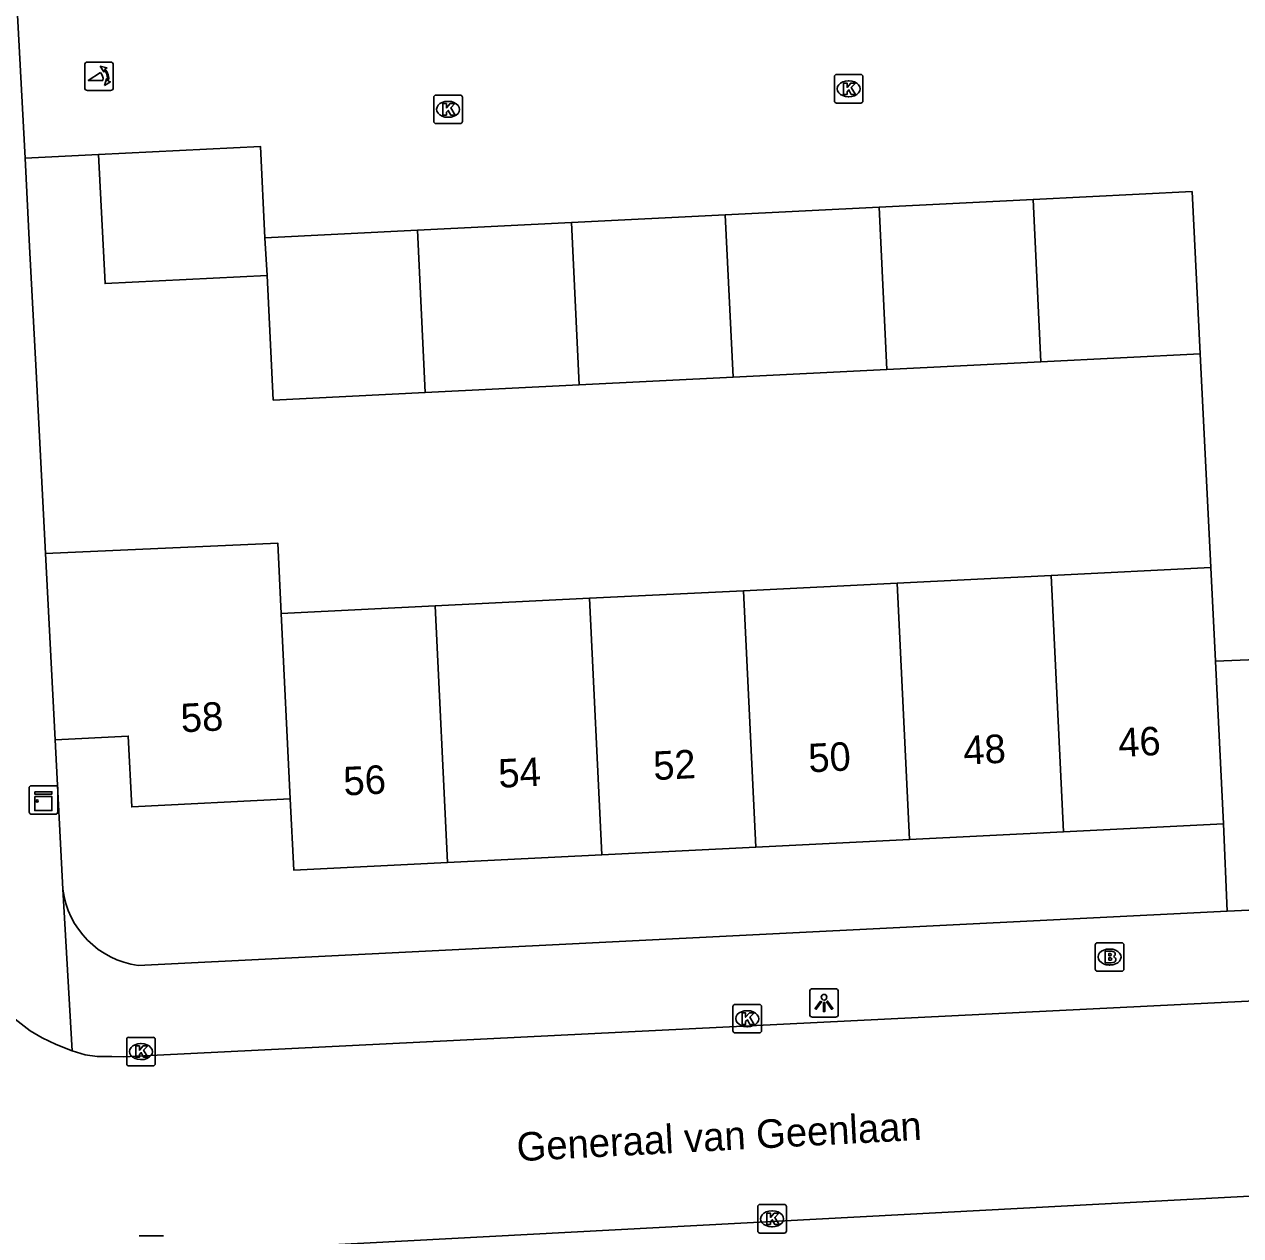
# Model space of a CAD drawing. Extents: x 161084 to 161928, y 385355 to 386522.
# Drawn here: x 161331.43 to 161374.04, y 386008.9 to 386051.34 of the extents above; entities that cross this region are included whole.
import ezdxf

# ---------------------------------------------------------------- set-up
doc = ezdxf.new("R2010")
doc.units = 0
for name, color, linetype in [('IMGEO_Brandkraan', 7, 'Continuous'), ('IMGEO_Kast', 7, 'Continuous'), ('IMGEO_Kolk', 7, 'Continuous'), ('IMGEO_Lichtpunt', 7, 'Continuous'), ('IMGEO_Muur', 7, 'Continuous'), ('IMGEO_Openbare_ruimte_label', 7, 'Continuous'), ('IMGEO_Pand', 7, 'Continuous'), ('IMGEO_Pand_nummerreeks', 7, 'Continuous'), ('IMGEO_Poller', 7, 'Continuous'), ('IMGEO_Rijbaan_lokaal_open', 7, 'Continuous'), ('IMGEO_Voetpad_open', 7, 'Continuous')]:
    doc.layers.add(name, color=color, linetype=linetype)

msp = doc.modelspace()

# ---------------------------------------------------------------- linework, layer by layer
at = {"layer": 'IMGEO_Brandkraan'}
for p, q in [((161369.022, 386019.164), (161369.874, 386019.164)), ((161368.947, 386018.238), (161368.947, 386019.09)), ((161369.435, 386018.944), (161369.46, 386018.944)), ((161369.948, 386019.09), (161369.948, 386018.238)), ((161369.458, 386018.384), (161369.433, 386018.384)), ((161369.874, 386018.164), (161369.022, 386018.164))]:
    msp.add_line(p, q, dxfattribs=at)
for points in [[(161369.022, 386019.164), (161369.874, 386019.164)], [(161368.947, 386018.238), (161368.947, 386019.09)], [(161369.295, 386018.864), (161369.295, 386018.464), (161369.508, 386018.464)], [(161369.526, 386018.864), (161369.295, 386018.864)], [(161369.474, 386018.783), (161369.42, 386018.783), (161369.42, 386018.707)], [(161369.42, 386018.707), (161369.473, 386018.707)], [(161369.948, 386019.09), (161369.948, 386018.238)], [(161369.482, 386018.631), (161369.42, 386018.631), (161369.42, 386018.55)], [(161369.42, 386018.55), (161369.482, 386018.55)], [(161369.874, 386018.164), (161369.022, 386018.164)]]:
    msp.add_lwpolyline(points, dxfattribs=at)
for centre, radius, start, end in [((161369.024, 386019.088), 0.0765, 91.552, 178.448), ((161369.024, 386019.088), 0.0765, 91.552, 178.448), ((161369.872, 386019.088), 0.0765, 1.552, 88.448), ((161369.872, 386019.088), 0.0765, 1.552, 88.448), ((161369.475, 386018.745), 0.0379, 267.8285, 90.9355), ((161369.53, 386018.719), 0.145, 59.4692, 91.5367), ((161369.555, 386018.766), 0.0922, 285.5137, 58.1501), ((161369.483, 386018.59), 0.0404, 269.8759, 90.5077), ((161369.514, 386018.715), 0.251, 268.6676, 293.5347), ((161369.56, 386018.574), 0.105, 301.3115, 78.989), ((161369.024, 386018.24), 0.0765, 181.552, 268.448), ((161369.024, 386018.24), 0.0765, 181.552, 268.448), ((161369.872, 386018.24), 0.0765, 271.552, 358.448), ((161369.872, 386018.24), 0.0765, 271.552, 358.448)]:
    msp.add_arc(centre, radius, start, end, dxfattribs=at)
for centre, major_axis, ratio, start_param, end_param in [((161369.434, 386018.664), (-0.387, 0.002), 0.722429, 4.712389, 7.853982), ((161369.459, 386018.664), (-0.39, 0.002), 0.717154, 1.570796, 4.712389)]:
    msp.add_ellipse(centre, major_axis=major_axis, ratio=ratio, start_param=start_param, end_param=end_param, dxfattribs=at)
at = {"layer": 'IMGEO_Kast'}
for p, q in [((161331.68, 386024.666), (161332.521, 386024.666)), ((161332.521, 386024.666), (161331.68, 386024.666)), ((161331.605, 386023.741), (161331.605, 386024.582)), ((161331.605, 386024.582), (161331.605, 386023.741)), ((161332.605, 386024.591), (161332.605, 386023.75)), ((161332.605, 386023.75), (161332.605, 386024.591)), ((161332.53, 386023.666), (161331.689, 386023.666)), ((161331.689, 386023.666), (161332.53, 386023.666))]:
    msp.add_line(p, q, dxfattribs=at)
for points in [[(161331.8, 386024.456), (161332.4, 386024.456), (161332.4, 386024.371), (161331.8, 386024.371), (161331.8, 386024.456)], [(161331.8, 386024.281), (161332.4, 386024.281), (161332.4, 386023.792), (161331.8, 386023.792), (161331.8, 386024.281)]]:
    msp.add_lwpolyline(points, dxfattribs=at)
msp.add_circle((161331.884, 386024.13), 0.0377, dxfattribs=at)
for centre, start, end in [((161331.683, 386024.588), 92.4484, 184.2845), ((161331.683, 386024.588), 92.4484, 184.2845), ((161332.527, 386024.588), 2.4484, 94.2845), ((161332.527, 386024.588), 2.4484, 94.2845), ((161331.683, 386023.744), 182.4484, 274.2845), ((161331.683, 386023.744), 182.4484, 274.2845), ((161332.527, 386023.744), 272.4484, 4.2845), ((161332.527, 386023.744), 272.4484, 4.2845)]:
    msp.add_arc(centre, 0.0779, start, end, dxfattribs=at)
at = {"layer": 'IMGEO_Kolk'}
for p, q in [((161359.807, 386048.653), (161359.807, 386049.505)), ((161359.882, 386049.579), (161360.734, 386049.579)), ((161360.808, 386049.505), (161360.808, 386048.653)), ((161360.295, 386049.359), (161360.32, 386049.359)), ((161345.776, 386047.932), (161345.776, 386048.784)), ((161345.851, 386048.858), (161346.703, 386048.858)), ((161346.264, 386048.638), (161346.289, 386048.638)), ((161346.777, 386048.784), (161346.777, 386047.932)), ((161360.734, 386048.579), (161359.882, 386048.579)), ((161360.318, 386048.799), (161360.293, 386048.799)), ((161346.703, 386047.858), (161345.851, 386047.858)), ((161346.287, 386048.078), (161346.262, 386048.078)), ((161356.331, 386017.004), (161357.183, 386017.004)), ((161356.256, 386016.078), (161356.256, 386016.93)), ((161356.744, 386016.784), (161356.769, 386016.784)), ((161357.257, 386016.93), (161357.257, 386016.078)), ((161356.767, 386016.224), (161356.742, 386016.224)), ((161335.019, 386014.924), (161335.019, 386015.776)), ((161335.094, 386015.85), (161335.946, 386015.85)), ((161336.02, 386015.776), (161336.02, 386014.924)), ((161357.183, 386016.004), (161356.331, 386016.004)), ((161335.507, 386015.63), (161335.532, 386015.63)), ((161335.53, 386015.07), (161335.505, 386015.07)), ((161335.946, 386014.85), (161335.094, 386014.85)), ((161357.125, 386009.069), (161357.125, 386009.921)), ((161357.2, 386009.995), (161358.052, 386009.995)), ((161357.613, 386009.775), (161357.638, 386009.775)), ((161358.126, 386009.921), (161358.126, 386009.069)), ((161335.458, 386008.902), (161336.31, 386008.902)), ((161358.052, 386008.995), (161357.2, 386008.995)), ((161357.636, 386009.215), (161357.611, 386009.215))]:
    msp.add_line(p, q, dxfattribs=at)
for points in [[(161359.807, 386048.653), (161359.807, 386049.505)], [(161359.882, 386049.579), (161360.734, 386049.579)], [(161360.808, 386049.505), (161360.808, 386048.653)], [(161360.128, 386049.279), (161360.251, 386049.279), (161360.251, 386049.128), (161360.381, 386049.279), (161360.545, 386049.279), (161360.399, 386049.128), (161360.552, 386048.879), (161360.4, 386048.879), (161360.315, 386049.043), (161360.251, 386048.976), (161360.251, 386048.879), (161360.128, 386048.879), (161360.128, 386049.279)], [(161345.776, 386047.932), (161345.776, 386048.784)], [(161345.851, 386048.858), (161346.703, 386048.858)], [(161346.097, 386048.558), (161346.22, 386048.558), (161346.22, 386048.407), (161346.35, 386048.558), (161346.514, 386048.558), (161346.368, 386048.407), (161346.521, 386048.158), (161346.369, 386048.158), (161346.284, 386048.322), (161346.22, 386048.255), (161346.22, 386048.158), (161346.097, 386048.158), (161346.097, 386048.558)], [(161346.777, 386048.784), (161346.777, 386047.932)], [(161360.734, 386048.579), (161359.882, 386048.579)], [(161346.703, 386047.858), (161345.851, 386047.858)], [(161356.331, 386017.004), (161357.183, 386017.004)], [(161356.256, 386016.078), (161356.256, 386016.93)], [(161356.577, 386016.704), (161356.7, 386016.704), (161356.7, 386016.553), (161356.83, 386016.704), (161356.994, 386016.704), (161356.848, 386016.553), (161357.001, 386016.304), (161356.849, 386016.304), (161356.764, 386016.468), (161356.7, 386016.401), (161356.7, 386016.304), (161356.577, 386016.304), (161356.577, 386016.704)], [(161357.257, 386016.93), (161357.257, 386016.078)], [(161335.019, 386014.924), (161335.019, 386015.776)], [(161335.094, 386015.85), (161335.946, 386015.85)], [(161336.02, 386015.776), (161336.02, 386014.924)], [(161357.183, 386016.004), (161356.331, 386016.004)], [(161335.34, 386015.55), (161335.463, 386015.55), (161335.463, 386015.399), (161335.593, 386015.55), (161335.757, 386015.55), (161335.611, 386015.399), (161335.764, 386015.15), (161335.612, 386015.15), (161335.527, 386015.314), (161335.463, 386015.247), (161335.463, 386015.15), (161335.34, 386015.15), (161335.34, 386015.55)], [(161335.946, 386014.85), (161335.094, 386014.85)], [(161357.125, 386009.069), (161357.125, 386009.921)], [(161357.2, 386009.995), (161358.052, 386009.995)], [(161358.126, 386009.921), (161358.126, 386009.069)], [(161357.446, 386009.695), (161357.569, 386009.695), (161357.569, 386009.544), (161357.699, 386009.695), (161357.863, 386009.695), (161357.717, 386009.544), (161357.87, 386009.295), (161357.718, 386009.295), (161357.633, 386009.459), (161357.569, 386009.392), (161357.569, 386009.295), (161357.446, 386009.295), (161357.446, 386009.695)], [(161335.458, 386008.902), (161336.31, 386008.902)], [(161358.052, 386008.995), (161357.2, 386008.995)]]:
    msp.add_lwpolyline(points, dxfattribs=at)
for centre, start, end in [((161359.884, 386049.503), 91.552, 178.448), ((161359.884, 386049.503), 91.552, 178.448), ((161360.732, 386049.503), 1.552, 88.448), ((161360.732, 386049.503), 1.552, 88.448), ((161345.853, 386048.782), 91.552, 178.448), ((161345.853, 386048.782), 91.552, 178.448), ((161346.701, 386048.782), 1.552, 88.448), ((161346.701, 386048.782), 1.552, 88.448), ((161359.884, 386048.655), 181.552, 268.448), ((161359.884, 386048.655), 181.552, 268.448), ((161360.732, 386048.655), 271.552, 358.448), ((161360.732, 386048.655), 271.552, 358.448), ((161345.853, 386047.934), 181.552, 268.448), ((161345.853, 386047.934), 181.552, 268.448), ((161346.701, 386047.934), 271.552, 358.448), ((161346.701, 386047.934), 271.552, 358.448), ((161356.333, 386016.928), 91.552, 178.448), ((161356.333, 386016.928), 91.552, 178.448), ((161357.181, 386016.928), 1.552, 88.448), ((161357.181, 386016.928), 1.552, 88.448), ((161335.096, 386015.774), 91.552, 178.448), ((161335.096, 386015.774), 91.552, 178.448), ((161335.944, 386015.774), 1.552, 88.448), ((161335.944, 386015.774), 1.552, 88.448), ((161356.333, 386016.08), 181.552, 268.448), ((161356.333, 386016.08), 181.552, 268.448), ((161357.181, 386016.08), 271.552, 358.448), ((161357.181, 386016.08), 271.552, 358.448), ((161335.096, 386014.926), 181.552, 268.448), ((161335.096, 386014.926), 181.552, 268.448), ((161335.944, 386014.926), 271.552, 358.448), ((161335.944, 386014.926), 271.552, 358.448), ((161357.202, 386009.919), 91.552, 178.448), ((161357.202, 386009.919), 91.552, 178.448), ((161358.05, 386009.919), 1.552, 88.448), ((161358.05, 386009.919), 1.552, 88.448), ((161357.202, 386009.071), 181.552, 268.448), ((161357.202, 386009.071), 181.552, 268.448), ((161358.05, 386009.071), 271.552, 358.448), ((161358.05, 386009.071), 271.552, 358.448)]:
    msp.add_arc(centre, 0.0765, start, end, dxfattribs=at)
for centre, major_axis, ratio, start_param, end_param in [((161360.294, 386049.079), (-0.387, 0.002), 0.722429, 4.712389, 7.853982), ((161360.319, 386049.079), (-0.39, 0.002), 0.717154, 1.570796, 4.712389), ((161346.263, 386048.358), (-0.387, 0.002), 0.722429, 4.712389, 7.853982), ((161346.288, 386048.358), (-0.39, 0.002), 0.717154, 1.570796, 4.712389), ((161356.743, 386016.504), (-0.387, 0.002), 0.722429, 4.712389, 7.853982), ((161356.768, 386016.504), (-0.39, 0.002), 0.717154, 1.570796, 4.712389), ((161335.506, 386015.35), (-0.387, 0.002), 0.722429, 4.712389, 7.853982), ((161335.531, 386015.35), (-0.39, 0.002), 0.717154, 1.570796, 4.712389), ((161357.612, 386009.495), (-0.387, 0.002), 0.722429, 4.712389, 7.853982), ((161357.637, 386009.495), (-0.39, 0.002), 0.717154, 1.570796, 4.712389)]:
    msp.add_ellipse(centre, major_axis=major_axis, ratio=ratio, start_param=start_param, end_param=end_param, dxfattribs=at)
at = {"layer": 'IMGEO_Lichtpunt'}
for p, q in [((161358.946, 386017.458), (161358.946, 386016.651)), ((161358.946, 386017.458), (161358.946, 386016.651)), ((161359.848, 386017.553), (161359.04, 386017.553)), ((161359.848, 386017.553), (161359.04, 386017.553)), ((161359.942, 386016.651), (161359.942, 386017.458)), ((161359.942, 386016.651), (161359.942, 386017.458)), ((161359.04, 386016.557), (161359.848, 386016.557)), ((161359.04, 386016.557), (161359.848, 386016.557))]:
    msp.add_line(p, q, dxfattribs=at)
for points in [[(161359.32, 386017.122), (161359.359, 386017.094), (161359.171, 386016.832), (161359.133, 386016.859), (161359.32, 386017.122)], [(161359.422, 386017.074), (161359.469, 386017.074), (161359.469, 386016.752), (161359.422, 386016.752), (161359.422, 386017.074)], [(161359.532, 386017.094), (161359.57, 386017.121), (161359.757, 386016.859), (161359.718, 386016.831), (161359.532, 386017.094)]]:
    msp.add_lwpolyline(points, dxfattribs=at)
msp.add_circle((161359.445, 386017.256), 0.0994, dxfattribs=at)
for centre, start, end in [((161359.04, 386017.458), 90, 180), ((161359.04, 386017.458), 90, 180), ((161359.848, 386017.458), 0, 90), ((161359.848, 386017.458), 0, 90), ((161359.04, 386016.651), 180, 270), ((161359.04, 386016.651), 180, 270), ((161359.848, 386016.651), 270, 0), ((161359.848, 386016.651), 270, 360)]:
    msp.add_arc(centre, 0.0946, start, end, dxfattribs=at)
at = {"layer": 'IMGEO_Muur'}
for points in [[(161331.847, 386039.17), (161331.621, 386043.553)], [(161372.618, 386039.788), (161372.989, 386032.303)], [(161332.176, 386032.798), (161331.847, 386039.17)]]:
    msp.add_lwpolyline(points, dxfattribs=at)
at = {"layer": 'IMGEO_Pand'}
for points in [[(161339.86, 386043.859), (161339.701, 386047.059), (161334.035, 386046.777)], [(161339.938, 386042.537), (161334.26, 386042.255), (161334.035, 386046.777)], [(161366.771, 386045.198), (161361.376, 386044.93)], [(161372.618, 386039.788), (161372.335, 386045.475), (161366.771, 386045.198)], [(161366.771, 386045.198), (161367.043, 386039.511)], [(161361.376, 386044.93), (161355.987, 386044.661)], [(161361.65, 386039.242), (161361.376, 386044.93)], [(161350.597, 386044.393), (161345.2, 386044.125)], [(161355.987, 386044.661), (161350.597, 386044.393)], [(161350.87, 386038.706), (161350.597, 386044.393)], [(161355.987, 386044.661), (161356.26, 386038.974)], [(161345.2, 386044.125), (161339.86, 386043.859)], [(161339.86, 386043.859), (161339.938, 386042.537)], [(161345.472, 386038.438), (161345.2, 386044.125)], [(161345.472, 386038.438), (161340.155, 386038.173), (161339.938, 386042.537)], [(161372.618, 386039.788), (161367.043, 386039.511)], [(161361.65, 386039.242), (161356.26, 386038.974)], [(161367.043, 386039.511), (161361.65, 386039.242)], [(161356.26, 386038.974), (161350.87, 386038.706)], [(161350.87, 386038.706), (161345.472, 386038.438)], [(161332.176, 386032.798), (161340.31, 386033.164), (161340.427, 386030.696)], [(161332.513, 386026.274), (161332.176, 386032.798)], [(161362.01, 386031.761), (161367.401, 386032.027)], [(161367.401, 386032.027), (161372.989, 386032.303)], [(161367.83, 386023.051), (161367.401, 386032.027)], [(161373.152, 386029.023), (161372.989, 386032.303)], [(161351.23, 386031.229), (161356.62, 386031.495)], [(161362.01, 386031.761), (161356.62, 386031.495)], [(161356.62, 386031.495), (161357.052, 386022.515)], [(161362.442, 386022.783), (161362.01, 386031.761)], [(161345.83, 386030.962), (161351.23, 386031.229)], [(161351.23, 386031.229), (161351.662, 386022.247)], [(161340.427, 386030.696), (161340.659, 386030.707), (161345.83, 386030.962)], [(161340.427, 386030.696), (161340.747, 386024.2)], [(161346.26, 386021.978), (161345.83, 386030.962)], [(161373.152, 386029.023), (161373.435, 386023.33)], [(161340.747, 386024.2), (161335.198, 386023.924), (161335.075, 386026.401), (161332.513, 386026.274)], [(161346.26, 386021.978), (161340.87, 386021.71), (161340.747, 386024.2)], [(161367.83, 386023.051), (161362.442, 386022.783)], [(161373.435, 386023.33), (161367.83, 386023.051)], [(161362.442, 386022.783), (161357.052, 386022.515)], [(161351.662, 386022.247), (161346.26, 386021.978)], [(161357.052, 386022.515), (161351.662, 386022.247)]]:
    msp.add_lwpolyline(points, dxfattribs=at)
at = {"layer": 'IMGEO_Poller'}
for p, q in [((161333.552, 386049.919), (161333.552, 386049.112)), ((161333.552, 386049.919), (161333.552, 386049.112)), ((161334.454, 386050.014), (161333.646, 386050.014)), ((161334.454, 386050.014), (161333.646, 386050.014)), ((161334.548, 386049.112), (161334.548, 386049.919)), ((161334.548, 386049.112), (161334.548, 386049.919)), ((161333.646, 386049.017), (161334.454, 386049.017)), ((161333.646, 386049.017), (161334.454, 386049.017))]:
    msp.add_line(p, q, dxfattribs=at)
for points in [[(161334.231, 386049.743), (161334.219, 386049.67), (161334.094, 386049.875)], [(161334.094, 386049.875), (161334.325, 386049.809), (161334.254, 386049.777)], [(161334.187, 386049.37), (161333.674, 386049.37), (161334.104, 386049.645)], [(161334.247, 386049.198), (161334.313, 386049.429), (161334.343, 386049.361)], [(161334.379, 386049.334), (161334.451, 386049.323), (161334.247, 386049.198)]]:
    msp.add_lwpolyline(points, dxfattribs=at)
for centre, radius, start, end in [((161333.646, 386049.919), 0.0946, 90, 180), ((161333.646, 386049.919), 0.0946, 90, 180), ((161334.454, 386049.919), 0.0946, 0, 90), ((161334.454, 386049.919), 0.0946, 0, 90), ((161333.859, 386049.42), 0.332, 351.3247, 42.4854), ((161333.873, 386049.43), 0.476, 351.7527, 41.1691), ((161333.873, 386049.43), 0.516, 349.3569, 42.2912), ((161333.646, 386049.112), 0.0946, 180, 270), ((161333.646, 386049.112), 0.0946, 180, 270), ((161334.454, 386049.112), 0.0946, 270, 0), ((161334.454, 386049.112), 0.0946, 270, 0)]:
    msp.add_arc(centre, radius, start, end, dxfattribs=at)
at = {"layer": 'IMGEO_Rijbaan_lokaal_open'}
for points in [[(161331.461, 386046.642), (161331.2, 386051.66)], [(161334.035, 386046.777), (161331.461, 386046.642)], [(161372.989, 386032.303), (161372.618, 386039.788)], [(161375.181, 386029.113), (161373.152, 386029.023)], [(161329.27, 386018.77), (161329.518, 386018.326), (161329.786, 386017.883), (161330.093, 386017.466), (161330.435, 386017.077), (161330.812, 386016.721), (161331.218, 386016.4), (161331.634, 386016.08), (161332.064, 386015.831), (161332.544, 386015.599), (161333.109, 386015.379)], [(161333.109, 386015.379), (161333.561, 386015.243), (161333.99, 386015.181), (161334.504, 386015.176), (161334.905, 386015.164), (161376.663, 386017.232), (161380.437, 386017.413), (161400.629, 386018.338)], [(161396.852, 386011.279), (161396.576, 386011.465), (161336.291, 386008.264)]]:
    msp.add_lwpolyline(points, dxfattribs=at)
at = {"layer": 'IMGEO_Voetpad_open'}
for points in [[(161332.176, 386032.798), (161331.847, 386039.17), (161331.621, 386043.553), (161331.461, 386046.642)], [(161332.784, 386021.037), (161332.513, 386026.274)], [(161373.435, 386023.33), (161373.567, 386020.267)], [(161333.109, 386015.379), (161332.784, 386021.037)], [(161335.42, 386018.369), (161373.567, 386020.267)], [(161373.567, 386020.267), (161375.581, 386020.367)]]:
    msp.add_lwpolyline(points, dxfattribs=at)
msp.add_arc((161335.841, 386021.421), 3.081, 187.1632, 262.1454, dxfattribs=at)

# ---------------------------------------------------------------- texts
at = {"layer": 'IMGEO_Openbare_ruimte_label'}
msp.add_text('Generaal van Geenlaan', height=1, rotation=3.0369, dxfattribs=at).set_placement((161348.704, 386011.507))
at = {"layer": 'IMGEO_Pand_nummerreeks'}
for s, rotation, p in [('58', 2.8476, (161336.937, 386026.533)), ('48', 2.8484, (161364.347, 386025.4)), ('46', 2.8484, (161369.771, 386025.67)), ('52', 2.8484, (161353.486, 386024.86)), ('50', 2.8484, (161358.919, 386025.13)), ('54', 2.8484, (161348.061, 386024.59)), ('56', 2.8476, (161342.635, 386024.32))]:
    msp.add_text(s, height=1, rotation=rotation, dxfattribs=at).set_placement(p)

doc.saveas('drawing.dxf')
